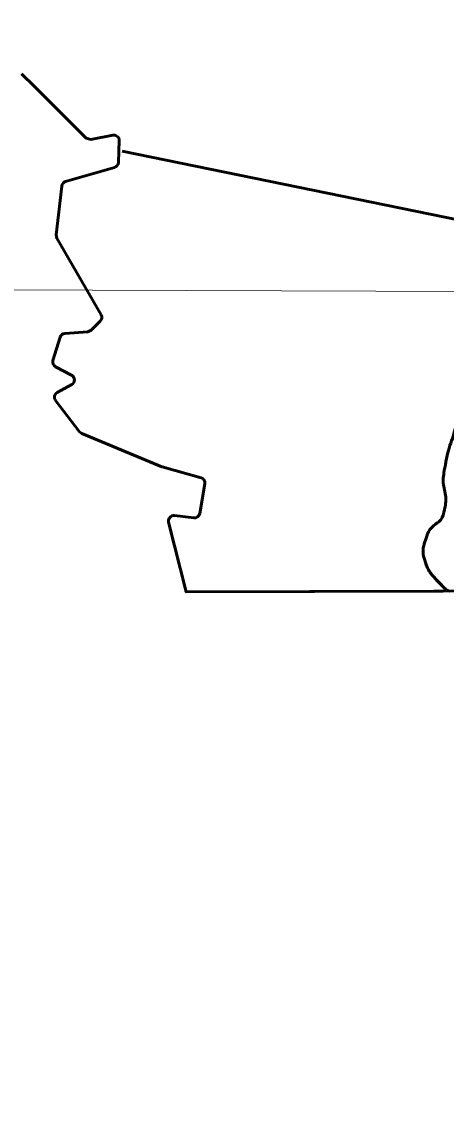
# Model space of a CAD drawing. Extents: x -1643653 to 4543381, y 1624270 to 13878484.
# Drawn here: x 815755 to 816547, y 9014664 to 9016683 of the extents above; entities that cross this region are included whole.
import ezdxf

# ---------------------------------------------------------------- set-up
doc = ezdxf.new("R2010")
doc.units = 0
doc.header["$LTSCALE"] = 200
doc.layers.add('60', color=7, linetype='Continuous', lineweight=13)

msp = doc.modelspace()

# ---------------------------------------------------------------- linework, layer by layer
at = {"layer": '60', "lineweight": 53}
for p, q in [((815883.9, 9016463.7), (815924.8, 9016471.6)), ((815936.7, 9016461.4), (815936, 9016442)), ((815936, 9016442), (815935.2, 9016420.9)), ((816865.3, 9016252.9), (815942.2, 9016441.8)), ((815942.2, 9016441.8), (816865.3, 9016252.9)), ((815836.8, 9016385), (815928, 9016411.6)), ((815928, 9016411.6), (815836.8, 9016385)), ((815829.7, 9016376.6), (815819, 9016285.7)), ((815820.3, 9016279.5), (815902.9, 9016136.7)), ((815878.4, 9016105.1), (815835.1, 9016101.8)), ((815813, 9016051.6), (815826.3, 9016094.7)), ((815826.3, 9016094.7), (815813, 9016051.6)), ((815847.9, 9016024.1), (815818, 9016039.8)), ((815818, 9016039.8), (815847.9, 9016024.1)), ((815821.1, 9015991.4), (815848.1, 9016006.5)), ((815848.1, 9016006.5), (815821.1, 9015991.4)), ((815818.1, 9015976.6), (815862.8, 9015918.2)), ((815866.9, 9015915), (816016, 9015853.2)), ((816017.1, 9015852.8), (816089.5, 9015832.6)), ((816087, 9015766), (816096.6, 9015821.3)), ((816096.6, 9015821.3), (816087, 9015766)), ((816039.8, 9015761.9), (816076, 9015757.8)), ((816076, 9015757.8), (816039.8, 9015761.9))]:
    msp.add_line(p, q, dxfattribs=at)
at = {"layer": '60'}
msp.add_line((798190.5, 9016246.4), (834959.1, 9016114), dxfattribs=at)
at = {"layer": '60', "lineweight": 53}
for points in [[(815924.8, 9016471.6), (815883.9, 9016463.7), (815875, 9016466.4), (815778.7, 9016562.2), (815754.7, 9016586.2)], [(815754.7, 9016586.2), (815778.7, 9016562.2), (815875, 9016466.4)], [(815935.2, 9016420.9), (815936, 9016442), (815936.7, 9016461.4)], [(815902.9, 9016136.7), (815820.3, 9016279.5), (815819, 9016285.7), (815829.7, 9016376.6)], [(815835.1, 9016101.8), (815878.4, 9016105.1), (815884.7, 9016108), (815901.3, 9016124.7)], [(815901.3, 9016124.7), (815884.7, 9016108), (815878.4, 9016105.1)], [(816089.5, 9015832.6), (816017.1, 9015852.8), (816016, 9015853.2), (815866.9, 9015915), (815862.8, 9015918.2), (815818.1, 9015976.6)], [(817446.3, 9015623.7), (816061.8, 9015619.8), (816029, 9015749.5)], [(816029, 9015749.5), (816061.8, 9015619.8), (816541.2, 9015621.1)]]:
    msp.add_lwpolyline(points, dxfattribs=at)
for centre, start, end in [((815926.7, 9016461.8), 357.8595, 100.9113), ((815926.7, 9016461.8), 357.8595, 100.9113), ((815925.2, 9016421.2), 286.2955, 357.8595), ((815925.2, 9016421.2), 286.2955, 357.8595), ((815839.6, 9016375.4), 106.2955, 173.2976), ((815839.6, 9016375.4), 106.2955, 173.2976), ((815894.2, 9016131.7), 315.1794, 30.0371), ((815894.2, 9016131.7), 315.1794, 30.0371), ((815835.9, 9016091.8), 94.3932, 162.9296), ((815835.9, 9016091.8), 94.3932, 162.9296), ((815822.6, 9016048.6), 162.9296, 242.318), ((815822.6, 9016048.6), 162.9296, 242.318), ((815843.2, 9016015.2), 299.2671, 62.318), ((815843.2, 9016015.2), 299.2671, 62.318), ((815826, 9015982.7), 119.2672, 217.4372), ((815826, 9015982.7), 119.2672, 217.4372), ((816086.8, 9015823), 350.0656, 74.3935), ((816086.8, 9015823), 350.0656, 74.3935), ((816038.7, 9015752), 83.5778, 194.1793), ((816038.7, 9015752), 83.5778, 194.1793), ((816077.1, 9015767.8), 263.5778, 350.0656), ((816077.1, 9015767.8), 263.5778, 350.0656)]:
    msp.add_arc(centre, 10, start, end, dxfattribs=at)
at = {"layer": '60', "lineweight": 25}
msp.add_spline([(814781, 9009175.5), (814787.2, 9009173.4), (814796.9, 9009173.4), (814799.4, 9009172.4), (814805.1, 9009174.5), (814805.6, 9009176.5), (814811.7, 9009179.5), (814811.7, 9009179.5), (814801.5, 9009181), (814790.7, 9009181.5), (814784.1, 9009183.1), (814777.4, 9009185.1), (814778.4, 9009175.5)], degree=3, dxfattribs=at)
at = {"layer": '60', "lineweight": 53}
for points in [[(816553.1, 9015621.2), (816548.6, 9015623.1), (816544.5, 9015625.7), (816541.2, 9015629.2), (816526.6, 9015644), (816512.4, 9015660.3), (816506.6, 9015679.8), (816502.5, 9015693.5), (816505.4, 9015709.8), (816510.3, 9015723), (816517.1, 9015741.1), (816539.9, 9015753), (816543.6, 9015772.3), (816548.3, 9015796.8), (816539.2, 9015823.2), (816543.6, 9015847.6), (816550.1, 9015883.7), (816563.6, 9015919.3), (816570.2, 9015955.4), (816574.6, 9015979.9), (816567.2, 9016005.8), (816572.6, 9016030.7), (816577.5, 9016052.9), (816592.1, 9016071.4), (816612.1, 9016085), (816625, 9016093.8), (816643.1, 9016078.9), (816655.3, 9016086.3), (816699.5, 9016112.8), (816741.5, 9016142.8), (816781.4, 9016178.4), (816809.9, 9016203.7), (816839.8, 9016226.4), (816865.3, 9016252.9)], [(816541.2, 9015629.2), (816526.6, 9015644), (816512.4, 9015660.3), (816506.6, 9015679.8), (816502.5, 9015693.5), (816505.4, 9015709.8), (816510.3, 9015723), (816517.1, 9015741.1), (816539.9, 9015753), (816543.6, 9015772.3), (816548.3, 9015796.8), (816539.2, 9015823.2), (816543.6, 9015847.6), (816550.1, 9015883.7), (816563.6, 9015919.3), (816570.2, 9015955.4), (816574.6, 9015979.9), (816567.2, 9016005.8), (816572.6, 9016030.7), (816577.5, 9016052.9), (816592.1, 9016071.4), (816612.1, 9016085), (816625, 9016093.8), (816643.1, 9016078.9), (816655.3, 9016086.3), (816699.5, 9016112.8), (816741.5, 9016142.8), (816781.4, 9016178.4), (816809.9, 9016203.7), (816839.8, 9016226.4), (816865.3, 9016252.9)]]:
    msp.add_open_spline(points, degree=3, dxfattribs=at)

doc.saveas('drawing.dxf')
